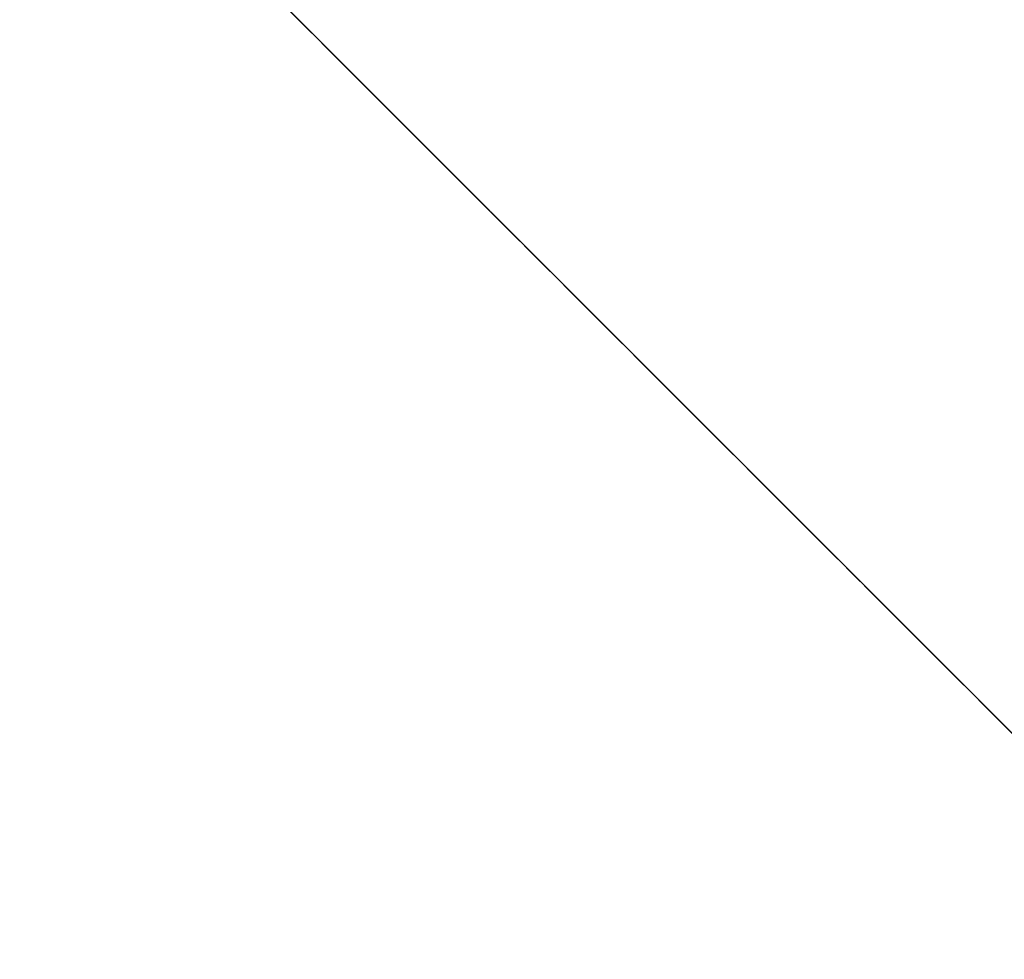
# Model space of a CAD drawing. Header units: millimetres. Extents: x -41 to 130, y -81 to 36.
# Tile 421 of 431: x -17.99 to -16.43, y -19.26 to -17.77. Entities that reach past the tile are written whole.
import ezdxf

# ---------------------------------------------------------------- set-up
doc = ezdxf.new("R2010")
doc.units = ezdxf.units.MM
doc.layers.add('MADERA', color=7, linetype='Continuous', true_color=0xb06a28)
doc.layers.add('METAL NEGRO', color=7, linetype='Continuous')

msp = doc.modelspace()

# ---------------------------------------------------------------- linework, layer by layer
at = {"layer": 'MADERA', "color": 254, "true_color": 0xcbd2ef}
for points in [[(11.598, -35.598, 90), (-28, 4, 90)], [(-28, 4, 90), (11.598, -35.598, 90)], [(-30.8284, 1.1716, -90), (-9.6152, -20.0416, -90)], [(8.7696, -38.4264, 90), (-30.8284, 1.1716, 90)], [(-33.6569, -1.6569, -90), (-12.4437, -22.8701, -90)], [(5.9411, -41.2548, 90), (-33.6569, -1.6569, 90)], [(-33.6569, -1.6569), (-12.4437, -22.8701)], [(-33.6569, -1.6569, -90), (-12.4437, -22.8701, -90)], [(5.9411, -41.2548, 90), (-33.6569, -1.6569, 90)], [(-27.4343, -2.2225, 58.4), (-6.2211, -23.4357, 58.4)], [(-25.313, -4.3439, 33.4), (-8.3424, -21.3144, 33.4)], [(-8.3424, -21.3144, 83.4), (-25.313, -4.3439, 83.4)], [(-25.313, -4.3439, 33.4), (-8.3424, -21.3144, 33.4)], [(-8.3424, -21.3144, 83.4), (-25.313, -4.3439, 83.4)], [(-33.6569, -44.0833, -90), (5.9411, -4.4853, -90)], [(5.9411, -4.4853, -90), (-33.6569, -44.0833, -90)], [(-9.7566, -22.7286, 33.4), (-26.7272, -5.7581, 33.4)], [(-26.7272, -5.7581, 83.4), (-9.7566, -22.7286, 83.4)], [(-11.1709, -24.1428, 33.4), (-28.1414, -7.1723, 33.4)], [(-28.1414, -7.1723, 83.4), (-11.1709, -24.1428, 83.4)], [(-28.1414, -7.1723, 83.4), (-11.1709, -24.1428, 83.4)], [(-11.1709, -24.1428, 33.4), (-28.1414, -7.1723, 33.4)], [(8.7696, -7.3137, -90), (-30.8284, -46.9117, -90)], [(-28, -49.7401, -90), (11.598, -10.1421, -90)], [(-28, -49.7401, -90), (11.598, -10.1421, -90)]]:
    msp.add_open_spline(points, degree=1, dxfattribs=at)
at = {"layer": 'METAL NEGRO', "color": 254, "true_color": 0xcbd2ef, "extrusion": (0, 0, -1)}
for centre in [(23.1437, -22.8701, 68.2), (23.1437, -22.8701, 83.5)]:
    msp.add_arc(centre, 6, 347.97723, 167.97723, dxfattribs=at)
at = {"layer": 'METAL NEGRO', "color": 254, "true_color": 0xcbd2ef}
for centre in [(-23.1437, -22.8701, -83.5), (-23.1437, -22.8701, -75.85), (-23.1437, -22.8701, -68.2)]:
    msp.add_arc(centre, 6, 12.02277, 192.02277, dxfattribs=at)
at = {"layer": 'METAL NEGRO', "extrusion": (0, 0, -1)}
msp.add_arc((23.1437, -22.8701, 85), 5, 116.5811, 296.5811, dxfattribs=at)
msp.add_arc((23.1437, -22.8701, 85), 5, 116.5811, 296.5811, dxfattribs=at)
at = {"layer": 'METAL NEGRO', "color": 254, "true_color": 0xcbd2ef}
for points in [[(-12.4437, -22.8701, 85), (-30.4437, -4.8701, 85)], [(-30.4437, -4.8701, 85), (-12.4437, -22.8701, 85)], [(-30.4437, -4.8701, -85), (-12.4437, -22.8701, -85)], [(-30.4437, -4.8701, -85), (-12.4437, -22.8701, -85)], [(-23.9437, -11.3701, -83.5), (-12.4437, -22.8701, -83.5)], [(-23.9437, -11.3701, 83.5), (-12.4437, -22.8701, 83.5)], [(-23.9437, -11.3701, 83.5), (-12.4437, -22.8701, 83.5)], [(-12.4437, -22.8701, -83.5), (-23.9437, -11.3701, -83.5)]]:
    msp.add_open_spline(points, degree=1, dxfattribs=at)

doc.saveas('drawing.dxf')
